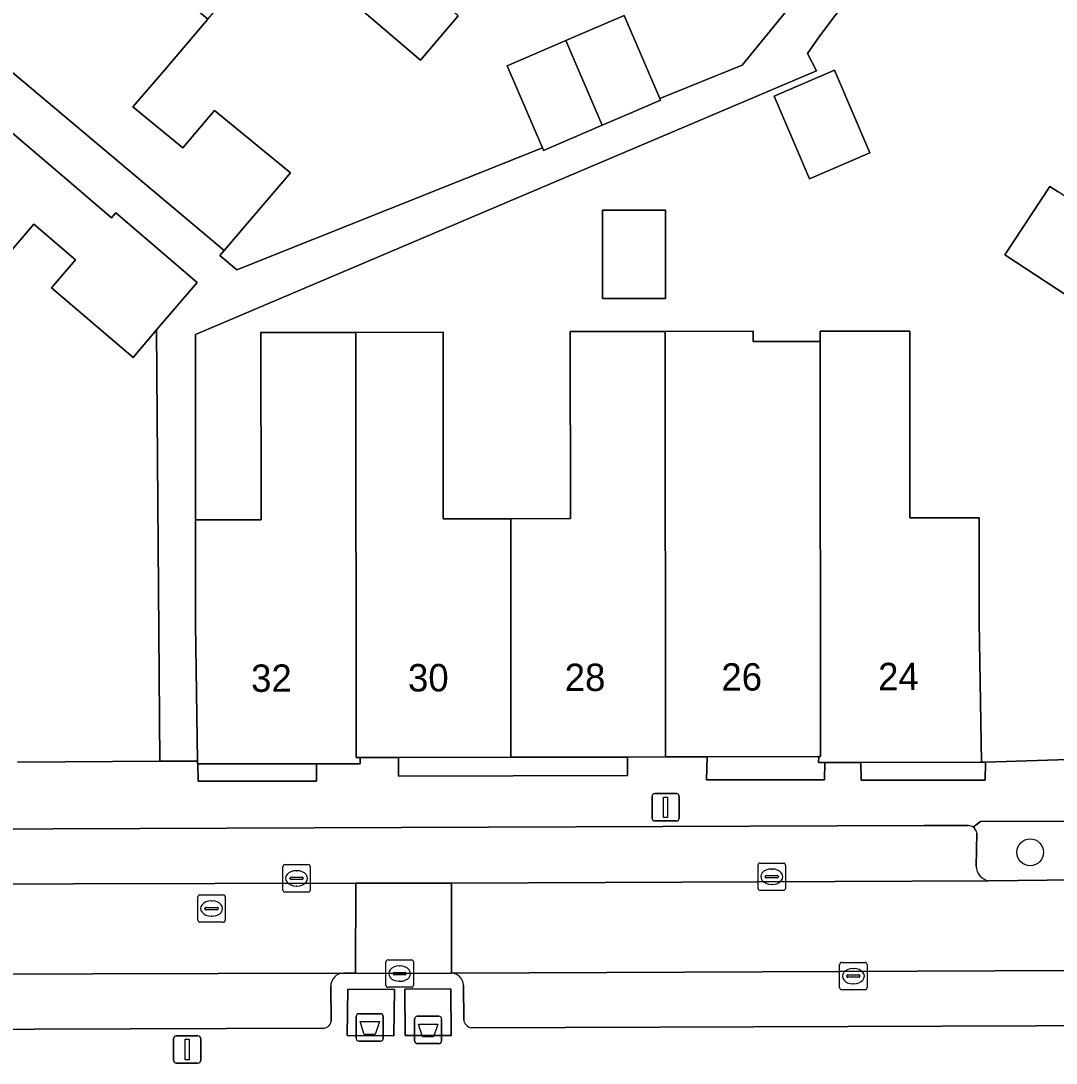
# Model space of a CAD drawing. Extents: x 159716 to 160783, y 383290 to 384031.
# Drawn here: x 160180.09 to 160217.92, y 383825.95 to 383864.03 of the extents above; entities that cross this region are included whole.
import ezdxf

# ---------------------------------------------------------------- set-up
doc = ezdxf.new("R2010")
doc.units = 0
for name, color, linetype in [('IMGEO_Afval_apart_plaats', 7, 'Continuous'), ('IMGEO_Boom', 7, 'Continuous'), ('IMGEO_Erf', 7, 'Continuous'), ('IMGEO_Groenvoorziening', 7, 'Continuous'), ('IMGEO_Kolk', 7, 'Continuous'), ('IMGEO_Lichtmast', 7, 'Continuous'), ('IMGEO_Pand', 7, 'Continuous'), ('IMGEO_Pand_nummerreeks', 7, 'Continuous'), ('IMGEO_Parkeervlak_open', 7, 'Continuous'), ('IMGEO_Rijbaan_lokaal_open', 7, 'Continuous'), ('IMGEO_Rioolput', 7, 'Continuous'), ('IMGEO_Voetpad_gesloten', 7, 'Continuous'), ('IMGEO_Voetpad_open', 7, 'Continuous')]:
    doc.layers.add(name, color=color, linetype=linetype)

msp = doc.modelspace()

# ---------------------------------------------------------------- linework, layer by layer
at = {"layer": 'IMGEO_Afval_apart_plaats'}
for p, q in [((160192.446, 383827.76), (160193.236, 383827.76)), ((160193.236, 383827.76), (160192.446, 383827.76)), ((160192.346, 383826.86), (160192.346, 383827.66)), ((160192.346, 383827.66), (160192.346, 383826.86)), ((160193.336, 383827.66), (160193.336, 383826.86)), ((160193.336, 383826.86), (160193.336, 383827.66)), ((160194.479, 383826.768), (160194.479, 383827.568)), ((160194.479, 383827.568), (160194.479, 383826.768)), ((160194.579, 383827.668), (160195.369, 383827.668)), ((160195.369, 383827.668), (160194.579, 383827.668)), ((160195.469, 383827.568), (160195.469, 383826.768)), ((160195.469, 383826.768), (160195.469, 383827.568)), ((160193.236, 383826.76), (160192.446, 383826.76)), ((160192.446, 383826.76), (160193.236, 383826.76)), ((160195.369, 383826.668), (160194.579, 383826.668)), ((160194.579, 383826.668), (160195.369, 383826.668))]:
    msp.add_line(p, q, dxfattribs=at)
for points in [[(160192.489, 383827.474), (160193.193, 383827.474), (160193.044, 383827.004), (160192.638, 383827.004), (160192.489, 383827.474)], [(160194.622, 383827.382), (160195.326, 383827.382), (160195.177, 383826.912), (160194.771, 383826.912), (160194.622, 383827.382)]]:
    msp.add_lwpolyline(points, dxfattribs=at)
for centre, start, end in [((160192.446, 383827.66), 90, 180), ((160192.446, 383827.66), 90, 180), ((160193.236, 383827.66), 0, 90), ((160193.236, 383827.66), 360, 90), ((160194.579, 383827.568), 90, 180), ((160194.579, 383827.568), 90, 180), ((160195.369, 383827.568), 0, 90), ((160195.369, 383827.568), 360, 90), ((160192.446, 383826.86), 180, 270), ((160192.446, 383826.86), 180, 270), ((160193.236, 383826.86), 270, 0), ((160193.236, 383826.86), 270, 0), ((160194.579, 383826.768), 180, 270), ((160194.579, 383826.768), 180, 270), ((160195.369, 383826.768), 270, 0), ((160195.369, 383826.768), 270, 0)]:
    msp.add_arc(centre, 0.1, start, end, dxfattribs=at)
at = {"layer": 'IMGEO_Boom'}
msp.add_circle((160216.975, 383833.655), 0.489, dxfattribs=at)
at = {"layer": 'IMGEO_Erf'}
for points in [[(160233.917, 383896.149), (160209.286, 383863.48), (160208.839, 383862.83), (160209.171, 383862.195), (160186.473, 383852.573), (160186.473, 383845.801), (160188.87, 383845.803), (160188.864, 383852.645), (160192.331, 383852.648), (160195.525, 383852.651), (160195.53, 383845.84), (160197.992, 383845.842), (160200.175, 383845.843), (160200.17, 383852.68), (160203.641, 383852.683), (160206.851, 383852.686), (160206.851, 383852.317), (160209.046, 383852.318), (160209.296, 383852.318), (160209.296, 383852.688), (160212.577, 383852.69), (160212.582, 383845.877), (160215.107, 383845.878), (160215.11, 383842.065), (160215.191, 383836.945), (160215.339, 383836.945), (160219.121, 383837.075)], [(160196.069, 383864.206), (160194.693, 383862.596), (160189.47, 383867.059)], [(160186.931, 383864.087), (160185.35, 383862.237), (160184.19, 383860.88), (160186.014, 383859.39), (160187.174, 383860.747), (160189.95, 383858.479), (160187.521, 383855.636), (160187.367, 383855.456), (160187.986, 383854.927), (160199.154, 383859.393), (160197.868, 383862.385), (160200.005, 383863.304), (160202.141, 383864.222), (160203.447, 383861.186), (160206.449, 383862.406), (160209.005, 383865.55)], [(160221.754, 383851.741), (160216.051, 383855.474), (160217.691, 383857.978), (160218.002, 383857.775)], [(160179.966, 383836.942), (160185.171, 383836.979), (160185.049, 383852.734), (160184.193, 383851.733), (160181.218, 383854.275), (160182.094, 383855.3), (160180.569, 383856.603), (160177.15, 383852.602)]]:
    msp.add_lwpolyline(points, dxfattribs=at)
for points in [[(160211.119, 383859.2), (160208.916, 383858.252), (160207.617, 383861.273), (160209.82, 383862.22)], [(160203.651, 383853.888), (160201.352, 383853.886), (160201.349, 383857.106), (160203.648, 383857.108)]]:
    msp.add_lwpolyline(points, close=True, dxfattribs=at)
at = {"layer": 'IMGEO_Groenvoorziening'}
for points in [[(160190.895, 383836.887), (160186.563, 383836.881), (160186.57, 383836.25), (160190.894, 383836.256)], [(160202.255, 383837.136), (160198, 383837.128), (160193.897, 383837.12), (160193.887, 383836.436), (160202.261, 383836.457)], [(160209.253, 383837.149), (160205.166, 383837.142), (160205.153, 383836.297), (160209.462, 383836.302), (160209.465, 383836.939), (160209.238, 383836.939)], [(160215.339, 383836.945), (160215.191, 383836.945), (160210.789, 383836.941), (160210.795, 383836.294), (160215.328, 383836.296)]]:
    msp.add_lwpolyline(points, close=True, dxfattribs=at)
for points in [[(160215.153, 383834.779), (160214.889, 383834.574)], [(160215.464, 383832.617), (160218.652, 383832.645), (160218.651, 383834.797), (160215.153, 383834.779)], [(160215.027, 383834.359), (160215.003, 383833.142)]]:
    msp.add_lwpolyline(points, dxfattribs=at)
for centre, radius, start, end in [((160214.703, 383834.303), 0.329, 9.8515, 55.5381), ((160215.555, 383833.162), 0.552, 182.0307, 260.5418)]:
    msp.add_arc(centre, radius, start, end, dxfattribs=at)
at = {"layer": 'IMGEO_Kolk'}
for p, q in [((160189.669, 383832.278), (160189.669, 383833.13)), ((160189.744, 383833.204), (160190.596, 383833.204)), ((160190.67, 383833.13), (160190.67, 383832.278)), ((160207.031, 383832.338), (160207.031, 383833.19)), ((160207.106, 383833.264), (160207.958, 383833.264)), ((160207.519, 383833.044), (160207.544, 383833.044)), ((160208.032, 383833.19), (160208.032, 383832.338)), ((160189.928, 383832.698), (160189.928, 383832.71)), ((160190.366, 383832.661), (160189.968, 383832.661)), ((160189.971, 383832.747), (160190.369, 383832.747)), ((160190.157, 383832.984), (160190.182, 383832.984)), ((160190.412, 383832.71), (160190.412, 383832.698)), ((160207.29, 383832.758), (160207.29, 383832.77)), ((160207.728, 383832.721), (160207.33, 383832.721)), ((160207.333, 383832.807), (160207.731, 383832.807)), ((160207.774, 383832.77), (160207.774, 383832.758)), ((160190.18, 383832.424), (160190.155, 383832.424)), ((160207.542, 383832.484), (160207.517, 383832.484)), ((160190.596, 383832.204), (160189.744, 383832.204)), ((160207.958, 383832.264), (160207.106, 383832.264)), ((160193.435, 383828.798), (160193.435, 383829.65)), ((160193.51, 383829.724), (160194.362, 383829.724)), ((160194.436, 383829.65), (160194.436, 383828.798)), ((160210.088, 383829.632), (160210.94, 383829.632)), ((160193.737, 383829.267), (160194.135, 383829.267)), ((160193.923, 383829.504), (160193.948, 383829.504)), ((160210.013, 383828.706), (160210.013, 383829.558)), ((160210.501, 383829.412), (160210.526, 383829.412)), ((160211.014, 383829.558), (160211.014, 383828.706)), ((160193.694, 383829.218), (160193.694, 383829.23)), ((160194.132, 383829.181), (160193.734, 383829.181)), ((160193.946, 383828.944), (160193.921, 383828.944)), ((160194.178, 383829.23), (160194.178, 383829.218)), ((160210.272, 383829.126), (160210.272, 383829.138)), ((160210.71, 383829.089), (160210.312, 383829.089)), ((160210.315, 383829.175), (160210.713, 383829.175)), ((160210.756, 383829.138), (160210.756, 383829.126)), ((160194.362, 383828.724), (160193.51, 383828.724)), ((160210.94, 383828.632), (160210.088, 383828.632)), ((160210.524, 383828.852), (160210.499, 383828.852))]:
    msp.add_line(p, q, dxfattribs=at)
for points in [[(160189.669, 383832.278), (160189.669, 383833.13)], [(160189.744, 383833.204), (160190.596, 383833.204)], [(160190.67, 383833.13), (160190.67, 383832.278)], [(160207.031, 383832.338), (160207.031, 383833.19)], [(160207.106, 383833.264), (160207.958, 383833.264)], [(160208.032, 383833.19), (160208.032, 383832.338)], [(160190.596, 383832.204), (160189.744, 383832.204)], [(160207.958, 383832.264), (160207.106, 383832.264)], [(160193.435, 383828.798), (160193.435, 383829.65)], [(160193.51, 383829.724), (160194.362, 383829.724)], [(160194.436, 383829.65), (160194.436, 383828.798)], [(160210.088, 383829.632), (160210.94, 383829.632)], [(160210.013, 383828.706), (160210.013, 383829.558)], [(160211.014, 383829.558), (160211.014, 383828.706)], [(160194.362, 383828.724), (160193.51, 383828.724)], [(160210.94, 383828.632), (160210.088, 383828.632)]]:
    msp.add_lwpolyline(points, dxfattribs=at)
for centre, radius, start, end in [((160189.746, 383833.128), 0.0765, 91.552, 178.448), ((160189.746, 383833.128), 0.0765, 91.552, 178.448), ((160190.594, 383833.128), 0.0765, 1.552, 88.448), ((160190.594, 383833.128), 0.0765, 1.552, 88.448), ((160207.108, 383833.188), 0.0765, 91.552, 178.448), ((160207.108, 383833.188), 0.0765, 91.552, 178.448), ((160207.956, 383833.188), 0.0765, 1.552, 88.448), ((160207.956, 383833.188), 0.0765, 1.552, 88.448), ((160189.968, 383832.707), 0.0403, 85.8775, 175.7526), ((160189.965, 383832.697), 0.0366, 178.938, 274.7102), ((160190.369, 383832.704), 0.043, 264.8664, 352.4533), ((160190.373, 383832.709), 0.0386, 1.7309, 96.639), ((160207.33, 383832.767), 0.0403, 85.8775, 175.7526), ((160207.327, 383832.757), 0.0366, 178.938, 274.7102), ((160207.731, 383832.764), 0.043, 264.8664, 352.4533), ((160207.735, 383832.769), 0.0386, 1.7309, 96.639), ((160207.108, 383832.34), 0.0765, 181.552, 268.448), ((160207.108, 383832.34), 0.0765, 181.552, 268.448), ((160207.956, 383832.34), 0.0765, 271.552, 358.448), ((160207.956, 383832.34), 0.0765, 271.552, 358.448), ((160189.746, 383832.28), 0.0765, 181.552, 268.448), ((160189.746, 383832.28), 0.0765, 181.552, 268.448), ((160190.594, 383832.28), 0.0765, 271.552, 358.448), ((160190.594, 383832.28), 0.0765, 271.552, 358.448), ((160193.512, 383829.648), 0.0765, 91.552, 178.448), ((160193.512, 383829.648), 0.0765, 91.552, 178.448), ((160194.36, 383829.648), 0.0765, 1.552, 88.448), ((160194.36, 383829.648), 0.0765, 1.552, 88.448), ((160210.09, 383829.556), 0.0765, 91.552, 178.448), ((160210.09, 383829.556), 0.0765, 91.552, 178.448), ((160210.938, 383829.556), 0.0765, 1.552, 88.448), ((160210.938, 383829.556), 0.0765, 1.552, 88.448), ((160193.734, 383829.227), 0.0403, 85.8775, 175.7526), ((160194.139, 383829.229), 0.0386, 1.7309, 96.639), ((160193.731, 383829.217), 0.0366, 178.938, 274.7102), ((160194.135, 383829.224), 0.043, 264.8664, 352.4533), ((160210.312, 383829.135), 0.0403, 85.8775, 175.7526), ((160210.309, 383829.125), 0.0366, 178.938, 274.7102), ((160210.713, 383829.132), 0.043, 264.8664, 352.4533), ((160210.717, 383829.137), 0.0386, 1.7309, 96.639), ((160193.512, 383828.8), 0.0765, 181.552, 268.448), ((160193.512, 383828.8), 0.0765, 181.552, 268.448), ((160194.36, 383828.8), 0.0765, 271.552, 358.448), ((160194.36, 383828.8), 0.0765, 271.552, 358.448), ((160210.09, 383828.708), 0.0765, 181.552, 268.448), ((160210.09, 383828.708), 0.0765, 181.552, 268.448), ((160210.938, 383828.708), 0.0765, 271.552, 358.448), ((160210.938, 383828.708), 0.0765, 271.552, 358.448)]:
    msp.add_arc(centre, radius, start, end, dxfattribs=at)
for centre, major_axis, ratio, start_param, end_param in [((160207.518, 383832.764), (-0.387, 0.002), 0.722429, 4.712389, 7.853982), ((160207.543, 383832.764), (-0.39, 0.002), 0.717154, 1.570796, 4.712389), ((160190.156, 383832.704), (-0.387, 0.002), 0.722429, 4.712389, 7.853982), ((160190.181, 383832.704), (-0.39, 0.002), 0.717154, 1.570796, 4.712389), ((160193.922, 383829.224), (-0.387, 0.002), 0.722429, 4.712389, 7.853982), ((160193.947, 383829.224), (-0.39, 0.002), 0.717154, 1.570796, 4.712389), ((160210.5, 383829.132), (-0.387, 0.002), 0.722429, 4.712389, 7.853982), ((160210.525, 383829.132), (-0.39, 0.002), 0.717154, 1.570796, 4.712389)]:
    msp.add_ellipse(centre, major_axis=major_axis, ratio=ratio, start_param=start_param, end_param=end_param, dxfattribs=at)
at = {"layer": 'IMGEO_Lichtmast'}
for p, q in [((160203.258, 383835.8), (160204.048, 383835.8)), ((160204.048, 383835.8), (160203.258, 383835.8)), ((160203.158, 383834.9), (160203.158, 383835.7)), ((160203.158, 383835.7), (160203.158, 383834.9)), ((160204.148, 383835.7), (160204.148, 383834.9)), ((160204.148, 383834.9), (160204.148, 383835.7)), ((160204.048, 383834.8), (160203.258, 383834.8)), ((160203.258, 383834.8), (160204.048, 383834.8)), ((160185.775, 383826.953), (160186.565, 383826.953)), ((160186.565, 383826.953), (160185.775, 383826.953)), ((160185.675, 383826.053), (160185.675, 383826.853)), ((160185.675, 383826.853), (160185.675, 383826.053)), ((160186.665, 383826.853), (160186.665, 383826.053)), ((160186.665, 383826.053), (160186.665, 383826.853)), ((160186.565, 383825.953), (160185.775, 383825.953)), ((160185.775, 383825.953), (160186.565, 383825.953))]:
    msp.add_line(p, q, dxfattribs=at)
for points in [[(160203.578, 383835.675), (160203.728, 383835.675), (160203.728, 383834.925), (160203.578, 383834.925), (160203.578, 383835.675)], [(160186.095, 383826.828), (160186.245, 383826.828), (160186.245, 383826.078), (160186.095, 383826.078), (160186.095, 383826.828)]]:
    msp.add_lwpolyline(points, dxfattribs=at)
for centre, start, end in [((160203.258, 383835.7), 90, 180), ((160203.258, 383835.7), 90, 180), ((160204.048, 383835.7), 0, 90), ((160204.048, 383835.7), 360, 90), ((160203.258, 383834.9), 180, 270), ((160203.258, 383834.9), 180, 270), ((160204.048, 383834.9), 270, 0), ((160204.048, 383834.9), 270, 0), ((160185.775, 383826.853), 90, 180), ((160185.775, 383826.853), 90, 180), ((160186.565, 383826.853), 0, 90), ((160186.565, 383826.853), 360, 90), ((160185.775, 383826.053), 180, 270), ((160185.775, 383826.053), 180, 270), ((160186.565, 383826.053), 270, 0), ((160186.565, 383826.053), 270, 0)]:
    msp.add_arc(centre, 0.1, start, end, dxfattribs=at)
at = {"layer": 'IMGEO_Pand'}
for points in [[(160184.614, 383873.995), (160184.502, 383873.864), (160184.005, 383874.287), (160180.212, 383869.829), (160186.931, 383864.087), (160189.47, 383867.059), (160194.693, 383862.596), (160196.069, 383864.206)], [(160185.35, 383862.237), (160186.931, 383864.087), (160180.212, 383869.829), (160177.78, 383866.971), (160178.277, 383866.547), (160176.721, 383864.704), (160187.521, 383855.636), (160189.95, 383858.479), (160187.174, 383860.747), (160186.014, 383859.39), (160184.19, 383860.88)], [(160201.334, 383860.211), (160202.394, 383860.667), (160203.471, 383861.13), (160203.447, 383861.186), (160202.141, 383864.222), (160200.005, 383863.304)], [(160182.024, 383858.008), (160179.378, 383860.278), (160175.641, 383863.436), (160174.071, 383861.599), (160173.569, 383862.021), (160170.388, 383858.293), (160170.901, 383857.857), (160177.15, 383852.602), (160180.569, 383856.603), (160182.094, 383855.3), (160181.218, 383854.275), (160184.193, 383851.733), (160185.049, 383852.734), (160186.535, 383854.473), (160183.568, 383857.008), (160183.408, 383856.833)], [(160200.005, 383863.304), (160197.868, 383862.385), (160199.154, 383859.393), (160199.197, 383859.293), (160201.334, 383860.211)], [(160208.916, 383858.252), (160211.119, 383859.2), (160209.82, 383862.22), (160207.617, 383861.273)], [(160223.453, 383854.207), (160218.002, 383857.775), (160217.691, 383857.978), (160216.051, 383855.474), (160221.754, 383851.741), (160220.298, 383849.517), (160223.479, 383847.434), (160227.731, 383844.557), (160230.143, 383848.208), (160230.889, 383849.338)], [(160201.352, 383853.886), (160203.651, 383853.888), (160203.648, 383857.108), (160201.349, 383857.106)], [(160192.331, 383852.109), (160192.331, 383852.648), (160188.864, 383852.645), (160188.87, 383845.803), (160186.473, 383845.801), (160186.476, 383841.989), (160186.551, 383836.99), (160186.552, 383836.881), (160186.563, 383836.881), (160190.895, 383836.887), (160192.492, 383836.889), (160192.492, 383837.117), (160192.345, 383837.117)], [(160197.992, 383845.842), (160195.53, 383845.84), (160195.525, 383852.651), (160192.331, 383852.648), (160192.331, 383852.109), (160192.345, 383837.117), (160192.492, 383837.117), (160193.897, 383837.12), (160198, 383837.128)], [(160203.641, 383852.162), (160203.641, 383852.683), (160200.17, 383852.68), (160200.175, 383845.843), (160197.992, 383845.842), (160198, 383837.128), (160202.255, 383837.136), (160203.655, 383837.139)], [(160209.296, 383852.282), (160209.296, 383852.318), (160209.046, 383852.318), (160206.851, 383852.317), (160206.851, 383852.686), (160203.641, 383852.683), (160203.641, 383852.162), (160203.655, 383837.139), (160205.166, 383837.142), (160209.253, 383837.149), (160209.31, 383837.15)], [(160215.107, 383845.878), (160212.582, 383845.877), (160212.577, 383852.69), (160209.296, 383852.688), (160209.296, 383852.318), (160209.296, 383852.282), (160209.31, 383837.15), (160209.253, 383837.149), (160209.238, 383836.939), (160209.465, 383836.939), (160210.789, 383836.941), (160215.191, 383836.945), (160215.11, 383842.065)]]:
    msp.add_lwpolyline(points, close=True, dxfattribs=at)
at = {"layer": 'IMGEO_Parkeervlak_open'}
for points in [[(160214.723, 383834.631), (160213.098, 383834.629), (160162.149, 383834.439)], [(160215.003, 383833.142), (160215.027, 383834.359)], [(160161.381, 383832.454), (160192.33, 383832.529), (160195.83, 383832.534), (160215.464, 383832.617)], [(160191.883, 383829.243), (160155.254, 383829.14)], [(160221.354, 383829.345), (160195.826, 383829.239)], [(160191.429, 383827.485), (160191.417, 383828.761)], [(160196.272, 383828.786), (160196.276, 383827.541)], [(160196.548, 383827.248), (160220.623, 383827.334)], [(160156.033, 383827.109), (160191.114, 383827.228)]]:
    msp.add_lwpolyline(points, dxfattribs=at)
for centre, radius, start, end in [((160214.705, 383834.309), 0.322, 55.2509, 86.8469), ((160214.703, 383834.303), 0.329, 9.8515, 55.5381), ((160215.555, 383833.162), 0.552, 182.0307, 260.5418), ((160191.899, 383828.762), 0.482, 91.854, 180.0799), ((160195.812, 383828.78), 0.46, 0.8003, 88.3075), ((160191.13, 383827.53), 0.303, 267.052, 351.3681), ((160196.612, 383827.58), 0.339, 186.685, 259.0578)]:
    msp.add_arc(centre, radius, start, end, dxfattribs=at)
at = {"layer": 'IMGEO_Rijbaan_lokaal_open'}
for points in [[(160192.33, 383832.529), (160161.381, 383832.454), (160155.332, 383832.407), (160154.611, 383832.359), (160153.338, 383832.28), (160152.743, 383832.272), (160150.574, 383832.032), (160149.414, 383831.882), (160149.325, 383831.858)], [(160150.614, 383828.676), (160153.613, 383829.038), (160154.265, 383829.083), (160155.254, 383829.14), (160191.883, 383829.243), (160192.321, 383829.236), (160192.33, 383832.529)], [(160219.543, 383832.629), (160218.652, 383832.645), (160215.464, 383832.617), (160195.83, 383832.534), (160195.826, 383829.239), (160221.354, 383829.345), (160223.174, 383829.373), (160224.641, 383829.381)]]:
    msp.add_lwpolyline(points, dxfattribs=at)
msp.add_lwpolyline([(160195.83, 383832.534), (160192.33, 383832.529), (160192.321, 383829.236), (160193.936, 383829.224), (160195.79, 383829.239), (160195.826, 383829.239)], close=True, dxfattribs=at)
at = {"layer": 'IMGEO_Rioolput'}
for p, q in [((160186.563, 383831.175), (160186.563, 383832.027)), ((160186.638, 383832.101), (160187.49, 383832.101)), ((160187.564, 383832.027), (160187.564, 383831.175)), ((160186.822, 383831.595), (160186.822, 383831.607)), ((160187.26, 383831.558), (160186.862, 383831.558)), ((160186.865, 383831.644), (160187.263, 383831.644)), ((160187.051, 383831.881), (160187.076, 383831.881)), ((160187.306, 383831.607), (160187.306, 383831.595)), ((160187.074, 383831.321), (160187.049, 383831.321)), ((160187.49, 383831.101), (160186.638, 383831.101))]:
    msp.add_line(p, q, dxfattribs=at)
for points in [[(160186.563, 383831.175), (160186.563, 383832.027)], [(160186.638, 383832.101), (160187.49, 383832.101)], [(160187.564, 383832.027), (160187.564, 383831.175)], [(160187.49, 383831.101), (160186.638, 383831.101)]]:
    msp.add_lwpolyline(points, dxfattribs=at)
for centre, radius, start, end in [((160186.64, 383832.025), 0.0765, 91.552, 178.448), ((160186.64, 383832.025), 0.0765, 91.552, 178.448), ((160187.488, 383832.025), 0.0765, 1.552, 88.448), ((160187.488, 383832.025), 0.0765, 1.552, 88.448), ((160186.862, 383831.604), 0.0403, 85.8775, 175.7526), ((160186.859, 383831.594), 0.0366, 178.938, 274.7102), ((160187.263, 383831.601), 0.043, 264.8664, 352.4533), ((160187.267, 383831.606), 0.0386, 1.7309, 96.639), ((160186.64, 383831.177), 0.0765, 181.552, 268.448), ((160186.64, 383831.177), 0.0765, 181.552, 268.448), ((160187.488, 383831.177), 0.0765, 271.552, 358.448), ((160187.488, 383831.177), 0.0765, 271.552, 358.448)]:
    msp.add_arc(centre, radius, start, end, dxfattribs=at)
for centre, major_axis, ratio, start_param, end_param in [((160187.05, 383831.601), (-0.387, 0.002), 0.722429, 4.712389, 7.853982), ((160187.075, 383831.601), (-0.39, 0.002), 0.717154, 1.570796, 4.712389)]:
    msp.add_ellipse(centre, major_axis=major_axis, ratio=ratio, start_param=start_param, end_param=end_param, dxfattribs=at)
at = {"layer": 'IMGEO_Voetpad_gesloten'}
for points in [[(160193.745, 383828.644), (160192.038, 383828.662), (160192.023, 383826.961), (160193.725, 383826.954)], [(160195.803, 383828.667), (160194.125, 383828.657), (160194.136, 383826.958), (160195.822, 383826.958)]]:
    msp.add_lwpolyline(points, close=True, dxfattribs=at)
at = {"layer": 'IMGEO_Voetpad_open'}
for points in [[(160176.216, 383865.133), (160175.137, 383863.865), (160175.641, 383863.436), (160179.378, 383860.278), (160182.024, 383858.008), (160183.408, 383856.833), (160183.568, 383857.008), (160186.535, 383854.473), (160185.049, 383852.734), (160185.171, 383836.979), (160186.551, 383836.99), (160186.476, 383841.989), (160186.473, 383845.801), (160186.473, 383852.573), (160209.171, 383862.195), (160208.839, 383862.83), (160209.286, 383863.48), (160233.917, 383896.149)], [(160209.005, 383865.55), (160206.449, 383862.406), (160203.447, 383861.186), (160203.471, 383861.13), (160202.394, 383860.667), (160201.334, 383860.211), (160199.197, 383859.293), (160199.154, 383859.393), (160187.986, 383854.927), (160187.367, 383855.456), (160187.521, 383855.636), (160176.721, 383864.704)], [(160219.121, 383837.075), (160215.339, 383836.945), (160215.328, 383836.296), (160210.795, 383836.294), (160210.789, 383836.941), (160209.465, 383836.939), (160209.462, 383836.302), (160205.153, 383836.297), (160205.166, 383837.142), (160203.655, 383837.139), (160202.255, 383837.136), (160202.261, 383836.457), (160193.887, 383836.436), (160193.897, 383837.12), (160192.492, 383837.117), (160192.492, 383836.889), (160190.895, 383836.887), (160190.894, 383836.256), (160186.57, 383836.25), (160186.563, 383836.881), (160186.552, 383836.881), (160186.551, 383836.99), (160185.171, 383836.979), (160179.966, 383836.942)], [(160162.149, 383834.439), (160213.098, 383834.629), (160214.723, 383834.631)], [(160214.889, 383834.574), (160215.153, 383834.779), (160218.651, 383834.797), (160218.652, 383832.645), (160219.543, 383832.629)], [(160195.826, 383829.239), (160195.79, 383829.239), (160193.936, 383829.224), (160192.321, 383829.236), (160191.883, 383829.243)], [(160191.417, 383828.761), (160191.429, 383827.485)], [(160196.276, 383827.541), (160196.272, 383828.786)], [(160220.623, 383827.334), (160196.548, 383827.248)], [(160191.114, 383827.228), (160156.033, 383827.109)]]:
    msp.add_lwpolyline(points, dxfattribs=at)
for points in [[(160192.038, 383828.662), (160193.745, 383828.644), (160193.725, 383826.954), (160192.023, 383826.961)], [(160194.125, 383828.657), (160195.803, 383828.667), (160195.822, 383826.958), (160194.136, 383826.958)]]:
    msp.add_lwpolyline(points, close=True, dxfattribs=at)
for centre, radius, start, end in [((160214.705, 383834.309), 0.322, 55.2509, 86.8469), ((160191.899, 383828.762), 0.482, 91.854, 180.0799), ((160195.812, 383828.78), 0.46, 0.8003, 88.3075), ((160191.13, 383827.53), 0.303, 267.052, 351.3681), ((160196.612, 383827.58), 0.339, 186.685, 259.0578)]:
    msp.add_arc(centre, radius, start, end, dxfattribs=at)

# ---------------------------------------------------------------- texts
at = {"layer": 'IMGEO_Pand_nummerreeks'}
for s, p in [('32', (160188.508, 383839.515)), ('30', (160194.241, 383839.53)), ('28', (160199.967, 383839.545)), ('26', (160205.691, 383839.56)), ('24', (160211.418, 383839.575))]:
    msp.add_text(s, height=1, rotation=0.1547, dxfattribs=at).set_placement(p)

doc.saveas('drawing.dxf')
